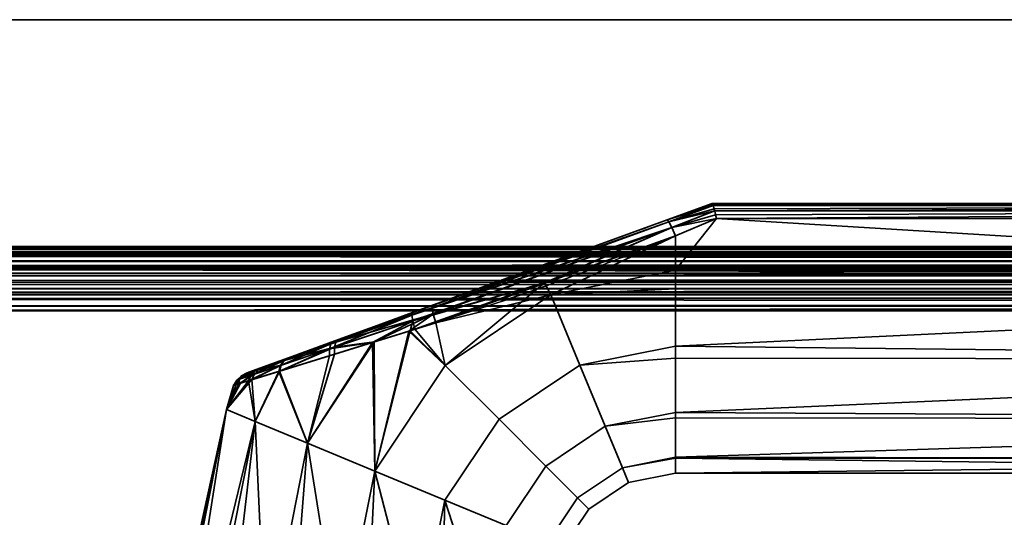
# Model space of a CAD drawing. Header units: millimetres. Extents: x -625 to 3725, y -115 to 86.
# Tile 626 of 656: x 2527 to 2608, y 45 to 86. Entities that reach past the tile are written whole.
import ezdxf

# ---------------------------------------------------------------- set-up
doc = ezdxf.new("R2010")
doc.units = ezdxf.units.MM
doc.layers.add('151', color=7, linetype='Continuous', true_color=0xffffff)

# ---------------------------------------------------------------- blocks, each defined once
blk = doc.blocks.new('UG_SURFACE_003')
at = {"layer": '151', "color": 252, "linetype": 'Continuous', "lineweight": 35}
for points in [[(2275, 86, 2237), (3725, 86, 2237), (3575, 86, 2087), (2425, 86, 2087)], [(3725, -14, 2237), (3725, 86, 2237), (2275, 86, 2237), (2275, -14, 2237)], [(2425, -14, 2087), (2425, 86, 2087), (3575, 86, 2087), (3575, -14, 2087)]]:
    blk.add_3dface(points, dxfattribs=at)
blk = doc.blocks.new('UG_SURFACE_109')
at = {"layer": '151', "color": 32, "linetype": 'Continuous', "lineweight": 35}
for points in [[(2580.316, 69.659, 1116.438), (2584, 71, 1115.949), (2584, 71, 1092.051), (2580.316, 69.659, 1091.562)], [(2580.316, 69.659, 1091.562), (2584.002, 71, 1092), (2584.07, 70.888, 1091.34)], [(2580.316, 69.659, 1091.562), (2584, 71, 1092.051), (2584.002, 71, 1092)], [(2584.07, 70.888, 1116.66), (2584.002, 71, 1116), (2580.316, 69.659, 1116.438)], [(2584.002, 71, 1116), (2584, 71, 1115.949), (2580.316, 69.659, 1116.438)], [(2580.316, 69.659, 1091.562), (2584.07, 70.888, 1091.34), (2584.081, 70.853, 1091.277)], [(2584.081, 70.853, 1116.723), (2584.07, 70.888, 1116.66), (2580.316, 69.659, 1116.438)], [(2584.081, 70.853, 1091.277), (2580.46, 69.517, 1090.73), (2580.316, 69.659, 1091.562)], [(2580.316, 69.659, 1116.438), (2580.46, 69.517, 1117.27), (2584.081, 70.853, 1116.723)], [(2580.46, 69.517, 1090.73), (2584.081, 70.853, 1091.277), (2584.087, 70.835, 1091.243)], [(2584.087, 70.835, 1116.757), (2584.081, 70.853, 1116.723), (2580.46, 69.517, 1117.27)], [(2580.46, 69.517, 1090.73), (2584.087, 70.835, 1091.243), (2584.169, 70.566, 1090.757)], [(2584.169, 70.566, 1117.244), (2584.087, 70.835, 1116.757), (2580.46, 69.517, 1117.27)], [(2679, 71, 1116), (2679, 71, 1092), (2584, 71, 1092.051), (2584, 71, 1115.949)], [(2679, 71, 1092), (2584.002, 71, 1092), (2584, 71, 1092.051)], [(2584, 71, 1115.949), (2584.002, 71, 1116), (2679, 71, 1116)], [(2584.07, 70.888, 1091.34), (2584.002, 71, 1092), (2679, 71, 1092)], [(2679, 71, 1116), (2584.002, 71, 1116), (2584.07, 70.888, 1116.66)], [(2679, 71, 1092), (2584.081, 70.853, 1091.277), (2584.07, 70.888, 1091.34)], [(2584.07, 70.888, 1116.66), (2584.081, 70.853, 1116.723), (2679, 71, 1116)], [(2584.087, 70.835, 1091.243), (2584.081, 70.853, 1091.277), (2679, 71, 1092)], [(2679, 71, 1116), (2584.081, 70.853, 1116.723), (2584.087, 70.835, 1116.757)], [(2679, 71, 1092), (2679, 70.847, 1091.236), (2584.087, 70.835, 1091.243)], [(2584.087, 70.835, 1116.757), (2679, 70.847, 1116.764), (2679, 71, 1116)], [(2584.169, 70.566, 1090.757), (2584.087, 70.835, 1091.243), (2679, 70.847, 1091.236)], [(2679, 70.846, 1116.768), (2679, 70.847, 1116.764), (2584.087, 70.835, 1116.757)], [(2679, 70.846, 1116.768), (2584.087, 70.835, 1116.757), (2584.169, 70.566, 1117.244)], [(2679, 70.847, 1091.236), (2584.206, 70.416, 1090.621), (2584.169, 70.566, 1090.757)], [(2584.169, 70.566, 1117.244), (2584.206, 70.416, 1117.379), (2679, 70.846, 1116.768)], [(2584.21, 70.399, 1090.607), (2584.206, 70.416, 1090.621), (2679, 70.847, 1091.236)], [(2679, 70.846, 1116.768), (2584.206, 70.416, 1117.379), (2584.21, 70.399, 1117.393)], [(2679, 70.847, 1091.236), (2679, 70.846, 1091.232), (2584.21, 70.399, 1090.607)], [(2679, 70.846, 1091.232), (2679, 70.415, 1090.589), (2584.21, 70.399, 1090.607)], [(2584.21, 70.399, 1117.393), (2679, 70.415, 1117.411), (2679, 70.846, 1116.768)], [(2580.46, 69.517, 1090.73), (2584.169, 70.566, 1090.757), (2584.206, 70.416, 1090.621)], [(2584.206, 70.416, 1117.379), (2584.169, 70.566, 1117.244), (2580.46, 69.517, 1117.27)], [(2584.206, 70.416, 1090.621), (2580.703, 69.056, 1090.051), (2580.46, 69.517, 1090.73)], [(2580.46, 69.517, 1117.27), (2580.703, 69.056, 1117.949), (2584.206, 70.416, 1117.379)], [(2580.703, 69.056, 1090.051), (2584.206, 70.416, 1090.621), (2584.21, 70.399, 1090.607)], [(2584.21, 70.399, 1117.393), (2584.206, 70.416, 1117.379), (2580.703, 69.056, 1117.949)], [(2580.703, 69.056, 1090.051), (2584.21, 70.399, 1090.607), (2584.289, 70.067, 1090.308)], [(2584.289, 70.067, 1117.692), (2584.21, 70.399, 1117.393), (2580.703, 69.056, 1117.949)], [(2584.289, 70.067, 1090.308), (2584.35, 69.783, 1090.16), (2580.703, 69.056, 1090.051)], [(2580.703, 69.056, 1117.949), (2584.35, 69.783, 1117.84), (2584.289, 70.067, 1117.692)], [(2584.289, 70.067, 1090.308), (2584.21, 70.399, 1090.607), (2679, 70.415, 1090.589)], [(2679, 70.41, 1117.419), (2679, 70.415, 1117.411), (2584.21, 70.399, 1117.393)], [(2679, 70.41, 1117.419), (2584.21, 70.399, 1117.393), (2584.289, 70.067, 1117.692)], [(2679, 70.415, 1090.589), (2584.35, 69.783, 1090.16), (2584.289, 70.067, 1090.308)], [(2584.289, 70.067, 1117.692), (2584.35, 69.783, 1117.84), (2679, 70.41, 1117.419)], [(2584.353, 69.769, 1090.154), (2584.35, 69.783, 1090.16), (2679, 70.415, 1090.589)], [(2679, 70.41, 1117.419), (2584.35, 69.783, 1117.84), (2584.353, 69.769, 1117.846)], [(2679, 70.415, 1090.589), (2679, 70.41, 1090.581), (2584.353, 69.769, 1090.154)], [(2679, 70.41, 1090.581), (2679, 69.769, 1090.154), (2584.353, 69.769, 1090.154)], [(2584.353, 69.769, 1117.846), (2679, 69.769, 1117.846), (2679, 70.41, 1117.419)], [(2580.46, 69.517, 1090.73), (2559.487, 61.9, 1091.085), (2559.549, 62.1, 1091.876)], [(2559.487, 61.9, 1091.085), (2580.46, 69.517, 1090.73), (2580.703, 69.056, 1090.051)], [(2559.549, 62.1, 1091.876), (2580.316, 69.659, 1091.562), (2580.46, 69.517, 1090.73)], [(2561.166, 62.689, 1116.361), (2580.316, 69.659, 1116.438), (2580.316, 69.659, 1091.562), (2559.549, 62.1, 1091.876)], [(2580.703, 69.056, 1117.949), (2580.46, 69.517, 1117.27), (2561.136, 62.488, 1117.182)], [(2561.166, 62.689, 1116.361), (2561.136, 62.488, 1117.182), (2580.46, 69.517, 1117.27)], [(2580.46, 69.517, 1117.27), (2580.316, 69.659, 1116.438), (2561.166, 62.689, 1116.361)], [(2580.703, 69.056, 1090.051), (2584.35, 69.783, 1090.16), (2584.353, 69.769, 1090.154)], [(2584.353, 69.769, 1117.846), (2584.35, 69.783, 1117.84), (2580.703, 69.056, 1117.949)], [(2584.353, 69.769, 1090.154), (2581, 68.361, 1089.648), (2580.703, 69.056, 1090.051)], [(2580.703, 69.056, 1117.949), (2581, 68.361, 1118.352), (2584.353, 69.769, 1117.846)], [(2679, 64.025, 1089), (2581, 65.568, 1089.082), (2584.353, 69.769, 1090.154)], [(2581, 65.568, 1089.082), (2581, 68.361, 1089.648), (2584.353, 69.769, 1090.154)], [(2584.353, 69.769, 1117.846), (2581, 65.568, 1118.918), (2679, 64.025, 1119)], [(2584.353, 69.769, 1117.846), (2581, 68.361, 1118.352), (2581, 65.568, 1118.918)], [(2679, 64.025, 1119), (2679, 69.769, 1117.846), (2584.353, 69.769, 1117.846)], [(2584.353, 69.769, 1090.154), (2679, 69.769, 1090.154), (2679, 64.025, 1089)], [(2580.703, 69.056, 1090.051), (2559.551, 61.419, 1090.427), (2559.487, 61.9, 1091.085)], [(2559.551, 61.419, 1090.427), (2580.703, 69.056, 1090.051), (2570.309, 64.529, 1089.831)], [(2561.136, 62.488, 1117.182), (2561.233, 61.986, 1117.857), (2580.703, 69.056, 1117.949)], [(2580.703, 69.056, 1117.949), (2561.233, 61.986, 1117.857), (2570.345, 64.501, 1118.304)], [(2580.703, 69.056, 1090.051), (2581, 68.361, 1089.648), (2570.309, 64.529, 1089.831)], [(2570.833, 63.546, 1089.082), (2570.309, 64.529, 1089.831), (2581, 68.361, 1089.648)], [(2570.345, 64.501, 1118.304), (2581, 68.361, 1118.352), (2580.703, 69.056, 1117.949)], [(2581, 68.361, 1118.352), (2570.345, 64.501, 1118.304), (2570.833, 63.546, 1118.918)], [(2581, 68.361, 1089.648), (2581, 65.568, 1089.082), (2570.833, 63.546, 1089.082)], [(2570.833, 63.546, 1118.918), (2581, 65.568, 1118.918), (2581, 68.361, 1118.352)], [(2570.833, 63.546, 1089.082), (2581, 65.568, 1089.082), (2581, 64.051, 1089.242)], [(2581, 64.051, 1118.758), (2581, 65.568, 1118.918), (2570.833, 63.546, 1118.918)], [(2679, 64.025, 1089), (2581, 64.051, 1089.242), (2581, 65.568, 1089.082)], [(2581, 65.568, 1118.918), (2581, 64.051, 1118.758), (2679, 64.025, 1119)], [(2570.309, 64.529, 1089.831), (2559.728, 60.737, 1090.011), (2559.551, 61.419, 1090.427)], [(2562.214, 57.786, 1089.082), (2559.728, 60.737, 1090.011), (2570.309, 64.529, 1089.831)], [(2561.233, 61.986, 1117.857), (2561.441, 61.275, 1118.263), (2570.345, 64.501, 1118.304)], [(2570.833, 63.546, 1118.918), (2570.345, 64.501, 1118.304), (2561.441, 61.275, 1118.263)], [(2570.309, 64.529, 1089.831), (2570.833, 63.546, 1089.082), (2562.214, 57.786, 1089.082)], [(2561.441, 61.275, 1118.263), (2562.214, 57.786, 1118.918), (2570.833, 63.546, 1118.918)], [(2573.207, 57.815, 1089.734), (2566.6, 53.4, 1089.734), (2562.214, 57.786, 1089.082), (2570.833, 63.546, 1089.082)], [(2570.833, 63.546, 1118.918), (2562.214, 57.786, 1118.918), (2566.6, 53.4, 1118.266), (2573.207, 57.815, 1118.266)], [(2570.833, 63.546, 1118.918), (2573.207, 57.815, 1118.266), (2581, 59.365, 1118.266), (2581, 64.051, 1118.758)], [(2581, 64.051, 1089.242), (2581, 59.365, 1089.734), (2573.207, 57.815, 1089.734), (2570.833, 63.546, 1089.082)], [(2679, 64.025, 1119), (2581, 64.051, 1118.758), (2581, 59.365, 1118.266)], [(2581, 59.365, 1089.734), (2581, 64.051, 1089.242), (2679, 64.025, 1089)], [(2581, 59.365, 1118.266), (2679, 58.277, 1117.865), (2679, 64.025, 1119)], [(2679, 64.025, 1089), (2679, 58.277, 1090.135), (2581, 59.365, 1089.734)], [(2549.402, 58.407, 1111.613), (2553.485, 59.894, 1114.336), (2561.166, 62.689, 1116.361), (2553.101, 59.754, 1093.847)], [(2561.166, 62.689, 1116.361), (2559.549, 62.1, 1091.876), (2553.101, 59.754, 1093.847)], [(2553.101, 59.754, 1093.847), (2559.549, 62.1, 1091.876), (2559.487, 61.9, 1091.085)], [(2561.233, 61.986, 1117.857), (2553.164, 59.278, 1115.516), (2556.408, 59.716, 1116.839)], [(2553.271, 59.687, 1114.964), (2553.164, 59.278, 1115.516), (2561.233, 61.986, 1117.857)], [(2553.485, 59.894, 1114.336), (2553.271, 59.687, 1114.964), (2561.136, 62.488, 1117.182)], [(2561.233, 61.986, 1117.857), (2561.136, 62.488, 1117.182), (2553.271, 59.687, 1114.964)], [(2561.136, 62.488, 1117.182), (2561.166, 62.689, 1116.361), (2553.485, 59.894, 1114.336)], [(2556.408, 59.716, 1116.839), (2559.239, 60.593, 1117.64), (2561.233, 61.986, 1117.857)], [(2559.239, 60.593, 1117.64), (2561.441, 61.275, 1118.263), (2561.233, 61.986, 1117.857)], [(2559.487, 61.9, 1091.085), (2559.551, 61.419, 1090.427), (2552.756, 59.141, 1092.691)], [(2552.756, 59.141, 1092.691), (2552.875, 59.546, 1093.233), (2559.487, 61.9, 1091.085)], [(2552.756, 59.141, 1092.691), (2559.551, 61.419, 1090.427), (2556.274, 59.671, 1091.138)], [(2559.487, 61.9, 1091.085), (2552.875, 59.546, 1093.233), (2553.101, 59.754, 1093.847)], [(2559.551, 61.419, 1090.427), (2559.349, 60.62, 1090.135), (2556.274, 59.671, 1091.138)], [(2561.441, 61.275, 1118.263), (2559.239, 60.593, 1117.64), (2562.214, 57.786, 1118.918)], [(2559.551, 61.419, 1090.427), (2559.728, 60.737, 1090.011), (2559.349, 60.62, 1090.135)], [(2556.454, 49.167, 1089.082), (2556.274, 59.671, 1091.138), (2559.349, 60.62, 1090.135)], [(2559.239, 60.593, 1117.64), (2556.408, 59.716, 1116.839), (2556.454, 49.167, 1118.918)], [(2559.349, 60.62, 1090.135), (2562.214, 57.786, 1089.082), (2556.454, 49.167, 1089.082)], [(2556.454, 49.167, 1118.918), (2562.214, 57.786, 1118.918), (2559.239, 60.593, 1117.64)], [(2562.214, 57.786, 1089.082), (2559.349, 60.62, 1090.135), (2559.728, 60.737, 1090.011)], [(2553.101, 59.754, 1093.847), (2547.381, 57.672, 1109.074), (2549.402, 58.407, 1111.613)], [(2547.381, 57.672, 1109.074), (2553.101, 59.754, 1093.847), (2549.346, 58.387, 1096.441)], [(2552.875, 59.546, 1093.233), (2552.756, 59.141, 1092.691), (2548.75, 57.795, 1095.602)], [(2548.75, 57.795, 1095.602), (2549.001, 58.166, 1096.001), (2552.875, 59.546, 1093.233)], [(2552.875, 59.546, 1093.233), (2549.001, 58.166, 1096.001), (2549.346, 58.387, 1096.441)], [(2549.402, 58.407, 1111.613), (2549.059, 58.186, 1112.056), (2553.271, 59.687, 1114.964)], [(2553.164, 59.278, 1115.516), (2553.271, 59.687, 1114.964), (2549.059, 58.186, 1112.056)], [(2549.346, 58.387, 1096.441), (2553.101, 59.754, 1093.847), (2552.875, 59.546, 1093.233)], [(2553.271, 59.687, 1114.964), (2553.485, 59.894, 1114.336), (2549.402, 58.407, 1111.613)], [(2550.974, 51.437, 1116.99), (2556.408, 59.716, 1116.839), (2553.18, 58.716, 1115.926)], [(2556.408, 59.716, 1116.839), (2550.974, 51.437, 1116.99), (2556.454, 49.167, 1118.918)], [(2556.454, 49.167, 1089.082), (2550.974, 51.437, 1091.01), (2556.274, 59.671, 1091.138)], [(2552.759, 58.586, 1092.285), (2556.274, 59.671, 1091.138), (2550.974, 51.437, 1091.01)], [(2556.274, 59.671, 1091.138), (2552.759, 58.586, 1092.285), (2552.756, 59.141, 1092.691)], [(2553.164, 59.278, 1115.516), (2553.18, 58.716, 1115.926), (2556.408, 59.716, 1116.839)], [(2548.613, 57.308, 1095.278), (2548.75, 57.795, 1095.602), (2552.756, 59.141, 1092.691)], [(2552.756, 59.141, 1092.691), (2552.759, 58.586, 1092.285), (2548.613, 57.308, 1095.278)], [(2548.675, 57.327, 1112.784), (2553.18, 58.716, 1115.926), (2553.164, 59.278, 1115.516)], [(2553.164, 59.278, 1115.516), (2548.809, 57.815, 1112.458), (2548.675, 57.327, 1112.784)], [(2550.974, 51.437, 1116.99), (2553.18, 58.716, 1115.926), (2548.675, 57.327, 1112.784)], [(2549.059, 58.186, 1112.056), (2548.809, 57.815, 1112.458), (2553.164, 59.278, 1115.516)], [(2573.207, 57.815, 1089.734), (2581, 59.365, 1089.734), (2581, 58.376, 1090.305)], [(2581, 58.376, 1117.695), (2581, 59.365, 1118.266), (2573.207, 57.815, 1118.266)], [(2679, 58.277, 1090.135), (2581, 58.376, 1090.305), (2581, 59.365, 1089.734)], [(2581, 59.365, 1118.266), (2581, 58.376, 1117.695), (2679, 58.277, 1117.865)], [(2549.346, 58.387, 1096.441), (2547.128, 57.58, 1099.384), (2546.033, 57.181, 1102.998), (2546.242, 57.257, 1106.238)], [(2546.242, 57.257, 1106.238), (2547.381, 57.672, 1109.074), (2549.346, 58.387, 1096.441)], [(2549.001, 58.166, 1096.001), (2548.75, 57.795, 1095.602), (2546.372, 56.992, 1098.879)], [(2546.372, 56.992, 1098.879), (2546.709, 57.348, 1099.121), (2549.001, 58.166, 1096.001)], [(2549.001, 58.166, 1096.001), (2546.709, 57.348, 1099.121), (2547.128, 57.58, 1099.384)], [(2547.381, 57.672, 1109.074), (2546.97, 57.441, 1109.363), (2549.059, 58.186, 1112.056)], [(2548.809, 57.815, 1112.458), (2549.059, 58.186, 1112.056), (2546.97, 57.441, 1109.363)], [(2547.128, 57.58, 1099.384), (2549.346, 58.387, 1096.441), (2549.001, 58.166, 1096.001)], [(2549.059, 58.186, 1112.056), (2549.402, 58.407, 1111.613), (2547.381, 57.672, 1109.074)], [(2548.613, 57.308, 1095.278), (2552.759, 58.586, 1092.285), (2550.974, 51.437, 1091.01)], [(2573.207, 57.815, 1118.266), (2575.274, 52.824, 1115.147), (2581, 53.963, 1115.147), (2581, 58.376, 1117.695)], [(2581, 58.376, 1090.305), (2581, 53.963, 1092.853), (2575.274, 52.824, 1092.853), (2573.207, 57.815, 1089.734)], [(2679, 58.277, 1117.865), (2581, 58.376, 1117.695), (2581, 53.963, 1115.147)], [(2581, 53.963, 1092.853), (2581, 58.376, 1090.305), (2679, 58.277, 1090.135)], [(2581, 53.963, 1115.147), (2679, 53.402, 1114.615), (2679, 58.277, 1117.865)], [(2679, 58.277, 1090.135), (2679, 53.402, 1093.385), (2581, 53.963, 1092.853)], [(2546.709, 57.348, 1099.121), (2546.372, 56.992, 1098.879), (2545.195, 56.594, 1102.889)], [(2545.195, 56.594, 1102.889), (2545.575, 56.943, 1102.941), (2546.709, 57.348, 1099.121)], [(2546.643, 57.084, 1109.63), (2545.419, 56.67, 1106.481), (2545.353, 56.295, 1107.104)], [(2545.353, 56.295, 1107.104), (2546.424, 56.629, 1109.854), (2546.643, 57.084, 1109.63)], [(2545.791, 57.02, 1106.364), (2545.419, 56.67, 1106.481), (2546.643, 57.084, 1109.63)], [(2546.709, 57.348, 1099.121), (2545.575, 56.943, 1102.941), (2546.033, 57.181, 1102.998)], [(2546.033, 57.181, 1102.998), (2545.575, 56.943, 1102.941), (2545.791, 57.02, 1106.364)], [(2546.242, 57.257, 1106.238), (2545.791, 57.02, 1106.364), (2546.97, 57.441, 1109.363)], [(2546.643, 57.084, 1109.63), (2546.97, 57.441, 1109.363), (2545.791, 57.02, 1106.364)], [(2545.791, 57.02, 1106.364), (2546.242, 57.257, 1106.238), (2546.033, 57.181, 1102.998)], [(2546.033, 57.181, 1102.998), (2547.128, 57.58, 1099.384), (2546.709, 57.348, 1099.121)], [(2546.142, 56.541, 1098.674), (2546.372, 56.992, 1098.879), (2548.75, 57.795, 1095.602)], [(2548.75, 57.795, 1095.602), (2548.613, 57.308, 1095.278), (2546.142, 56.541, 1098.674)], [(2546.142, 56.541, 1098.674), (2548.613, 57.308, 1095.278), (2546.691, 53.211, 1095.183)], [(2546.97, 57.441, 1109.363), (2547.381, 57.672, 1109.074), (2546.242, 57.257, 1106.238)], [(2546.424, 56.629, 1109.854), (2548.675, 57.327, 1112.784), (2548.809, 57.815, 1112.458)], [(2548.809, 57.815, 1112.458), (2546.643, 57.084, 1109.63), (2546.424, 56.629, 1109.854)], [(2546.691, 53.211, 1112.817), (2548.675, 57.327, 1112.784), (2546.424, 56.629, 1109.854)], [(2546.97, 57.441, 1109.363), (2546.643, 57.084, 1109.63), (2548.809, 57.815, 1112.458)], [(2548.675, 57.327, 1112.784), (2546.691, 53.211, 1112.817), (2550.974, 51.437, 1116.99)], [(2550.974, 51.437, 1091.01), (2546.691, 53.211, 1095.183), (2548.613, 57.308, 1095.278)], [(2566.6, 53.4, 1089.734), (2562.186, 46.793, 1089.734), (2556.454, 49.167, 1089.082), (2562.214, 57.786, 1089.082)], [(2562.214, 57.786, 1118.918), (2556.454, 49.167, 1118.918), (2562.186, 46.793, 1118.266), (2566.6, 53.4, 1118.266)], [(2575.274, 52.824, 1092.853), (2570.42, 49.58, 1092.853), (2566.6, 53.4, 1089.734), (2573.207, 57.815, 1089.734)], [(2573.207, 57.815, 1118.266), (2566.6, 53.4, 1118.266), (2570.42, 49.58, 1115.147), (2575.274, 52.824, 1115.147)], [(2544.348, 54.182, 1107.119), (2546.691, 53.211, 1112.817), (2546.424, 56.629, 1109.854)], [(2546.424, 56.629, 1109.854), (2545.353, 56.295, 1107.104), (2544.348, 54.182, 1107.119)], [(2544.348, 54.182, 1100.881), (2545.484, 56.335, 1100.914), (2546.142, 56.541, 1098.674)], [(2546.142, 56.541, 1098.674), (2546.691, 53.211, 1095.183), (2544.348, 54.182, 1100.881)], [(2544.916, 56.158, 1102.843), (2545.484, 56.335, 1100.914), (2544.348, 54.182, 1100.881)], [(2544.348, 54.182, 1107.119), (2545.353, 56.295, 1107.104), (2545.15, 56.231, 1106.582)], [(2544.916, 56.158, 1102.843), (2545.15, 56.231, 1106.582), (2545.419, 56.67, 1106.481)], [(2545.419, 56.67, 1106.481), (2545.195, 56.594, 1102.889), (2544.916, 56.158, 1102.843)], [(2545.484, 56.335, 1100.914), (2544.916, 56.158, 1102.843), (2545.195, 56.594, 1102.889)], [(2545.419, 56.67, 1106.481), (2545.15, 56.231, 1106.582), (2545.353, 56.295, 1107.104)], [(2545.484, 56.335, 1100.914), (2545.195, 56.594, 1102.889), (2546.372, 56.992, 1098.879)], [(2545.575, 56.943, 1102.941), (2545.195, 56.594, 1102.889), (2545.419, 56.67, 1106.481)], [(2545.419, 56.67, 1106.481), (2545.791, 57.02, 1106.364), (2545.575, 56.943, 1102.941)], [(2546.372, 56.992, 1098.879), (2546.142, 56.541, 1098.674), (2545.484, 56.335, 1100.914)], [(2544.348, 54.182, 1107.119), (2545.15, 56.231, 1106.582), (2544.916, 56.158, 1102.843)], [(2544.916, 56.158, 1102.843), (2544.348, 54.182, 1100.881), (2544.348, 54.182, 1107.119)], [(2544.348, 54.182, 1100.881), (2541.328, 39, 1100.881), (2541, 39, 1104)], [(2541, 39, 1104), (2544.348, 54.182, 1107.119), (2544.348, 54.182, 1100.881)], [(2541, 39, 1104), (2541.164, 39, 1105.559), (2544.348, 54.182, 1107.119)], [(2541.164, 39, 1105.559), (2541.328, 39, 1107.119), (2544.348, 54.182, 1107.119)], [(2546.691, 53.211, 1112.817), (2544.348, 54.182, 1107.119), (2541.328, 39, 1107.119), (2543.234, 39, 1111.4)], [(2541.959, 39, 1099.465), (2541.328, 39, 1100.881), (2544.348, 54.182, 1100.881)], [(2544.348, 54.182, 1100.881), (2546.691, 53.211, 1095.183), (2543.865, 39, 1095.183), (2541.959, 39, 1099.465)], [(2575.274, 52.824, 1092.853), (2581, 53.963, 1092.853), (2581, 53.516, 1093.467)], [(2581, 53.516, 1114.532), (2581, 53.963, 1115.147), (2575.274, 52.824, 1115.147)], [(2679, 53.402, 1093.385), (2581, 53.516, 1093.467), (2581, 53.963, 1092.853)], [(2581, 53.963, 1115.147), (2581, 53.516, 1114.532), (2679, 53.402, 1114.615)], [(2543.234, 39, 1111.4), (2543.865, 39, 1112.817), (2546.691, 53.211, 1112.817)], [(2546.691, 53.211, 1112.817), (2543.865, 39, 1112.817), (2547.348, 39, 1115.953)], [(2545.017, 39, 1094.146), (2543.865, 39, 1095.183), (2546.691, 53.211, 1095.183)], [(2546.691, 53.211, 1095.183), (2550.974, 51.437, 1091.01), (2548.5, 39, 1091.01), (2545.017, 39, 1094.146)], [(2547.348, 39, 1115.953), (2548.5, 39, 1116.99), (2550.974, 51.437, 1116.99), (2546.691, 53.211, 1112.817)], [(2570.42, 49.58, 1092.853), (2567.176, 44.726, 1092.853), (2562.186, 46.793, 1089.734), (2566.6, 53.4, 1089.734)], [(2566.6, 53.4, 1118.266), (2562.186, 46.793, 1118.266), (2567.176, 44.726, 1115.147), (2570.42, 49.58, 1115.147)], [(2575.274, 52.824, 1115.147), (2576.677, 49.437, 1110.101), (2581, 50.297, 1110.101), (2581, 53.516, 1114.532)], [(2581, 53.516, 1093.467), (2581, 50.297, 1097.899), (2576.677, 49.437, 1097.899), (2575.274, 52.824, 1092.853)], [(2679, 53.402, 1114.615), (2581, 53.516, 1114.532), (2581, 50.297, 1110.101)], [(2581, 50.297, 1097.899), (2581, 53.516, 1093.467), (2679, 53.402, 1093.385)], [(2581, 50.297, 1110.101), (2679, 50.144, 1109.746), (2679, 53.402, 1114.615)], [(2581, 50.297, 1097.899), (2679, 53.402, 1093.385), (2679, 50.144, 1098.254)], [(2576.677, 49.437, 1097.899), (2573.012, 46.988, 1097.899), (2570.42, 49.58, 1092.853), (2575.274, 52.824, 1092.853)], [(2575.274, 52.824, 1115.147), (2570.42, 49.58, 1115.147), (2573.012, 46.988, 1110.101), (2576.677, 49.437, 1110.101)], [(2550.974, 51.437, 1116.99), (2548.5, 39, 1116.99), (2552.957, 39, 1118.439)], [(2549.975, 39, 1090.53), (2548.5, 39, 1091.01), (2550.974, 51.437, 1091.01)], [(2550.974, 51.437, 1091.01), (2556.454, 49.167, 1089.082), (2554.432, 39, 1089.082), (2549.975, 39, 1090.53)], [(2552.957, 39, 1118.439), (2554.432, 39, 1118.918), (2556.454, 49.167, 1118.918), (2550.974, 51.437, 1116.99)], [(2576.677, 49.437, 1097.899), (2581, 50.297, 1097.899), (2581, 50.218, 1098.27)], [(2581, 50.218, 1109.73), (2581, 50.297, 1110.101), (2576.677, 49.437, 1110.101)], [(2576.677, 49.437, 1110.101), (2577.173, 48.239, 1104), (2581, 49, 1104), (2581, 50.218, 1109.73)], [(2581, 50.218, 1098.27), (2581, 49, 1104), (2577.173, 48.239, 1104), (2576.677, 49.437, 1097.899)], [(2679, 50.144, 1098.254), (2581, 50.218, 1098.27), (2581, 50.297, 1097.899)], [(2581, 50.297, 1110.101), (2581, 50.218, 1109.73), (2679, 50.144, 1109.746)], [(2679, 50.144, 1109.746), (2581, 50.218, 1109.73), (2581, 49, 1104)], [(2679, 49, 1104), (2581, 49, 1104), (2581, 50.218, 1098.27)], [(2581, 50.218, 1098.27), (2679, 50.144, 1098.254), (2679, 49, 1104)], [(2581, 49, 1104), (2679, 49, 1104), (2679, 50.144, 1109.746)], [(2556.454, 49.167, 1118.918), (2554.432, 39, 1118.918), (2559.093, 39, 1118.428)], [(2555.974, 39, 1089.244), (2554.432, 39, 1089.082), (2556.454, 49.167, 1089.082)], [(2556.454, 49.167, 1089.082), (2562.186, 46.793, 1089.734), (2560.635, 39, 1089.734), (2555.974, 39, 1089.244)], [(2559.093, 39, 1118.428), (2560.635, 39, 1118.266), (2562.186, 46.793, 1118.266), (2556.454, 49.167, 1118.918)], [(2573.012, 46.988, 1097.899), (2570.563, 43.323, 1097.899), (2567.176, 44.726, 1092.853), (2570.42, 49.58, 1092.853)], [(2570.42, 49.58, 1115.147), (2567.176, 44.726, 1115.147), (2570.563, 43.323, 1110.101), (2573.012, 46.988, 1110.101)], [(2577.173, 48.239, 1104), (2573.929, 46.071, 1104), (2573.012, 46.988, 1097.899), (2576.677, 49.437, 1097.899)], [(2576.677, 49.437, 1110.101), (2573.012, 46.988, 1110.101), (2573.929, 46.071, 1104), (2577.173, 48.239, 1104)], [(2562.186, 46.793, 1118.266), (2560.635, 39, 1118.266), (2564.694, 39, 1115.923)], [(2561.978, 39, 1090.51), (2560.635, 39, 1089.734), (2562.186, 46.793, 1089.734)], [(2562.186, 46.793, 1089.734), (2567.176, 44.726, 1092.853), (2566.037, 39, 1092.853), (2561.978, 39, 1090.51)], [(2564.694, 39, 1115.923), (2566.037, 39, 1115.147), (2567.176, 44.726, 1115.147), (2562.186, 46.793, 1118.266)], [(2573.929, 46.071, 1104), (2571.761, 42.827, 1104), (2570.563, 43.323, 1097.899), (2573.012, 46.988, 1097.899)], [(2573.012, 46.988, 1110.101), (2570.563, 43.323, 1110.101), (2571.761, 42.827, 1104), (2573.929, 46.071, 1104)]]:
    blk.add_3dface(points, dxfattribs=at)
blk = doc.blocks.new('UG_SURFACE_133')
at = {"layer": '151', "color": 31, "linetype": 'Continuous', "lineweight": 35}
for points in [[(3561.25, 67.25, 2071.25), (3506.25, 67.25, 2016.25), (2493.75, 67.25, 2016.25), (2438.75, 67.25, 2071.25)], [(3561.25, -17.75, 2071.25), (3561.25, 67.25, 2071.25), (2438.75, 67.25, 2071.25), (2438.75, -17.75, 2071.25)], [(2495.19, 67.001, 2014.81), (2493.75, 67.25, 2016.25), (3506.25, 67.25, 2016.25)], [(3506.25, 67.25, 2016.25), (3504.822, 66.908, 2014.822), (2495.19, 67.001, 2014.81)], [(2495.429, 66.96, 2014.571), (2495.19, 67.001, 2014.81), (3504.822, 66.908, 2014.822)], [(2495.429, 66.96, 2014.571), (3504.822, 66.908, 2014.822), (3503.984, 66.707, 2013.984)], [(3503.984, 66.707, 2013.984), (2496.495, 66.32, 2013.505), (2495.429, 66.96, 2014.571)], [(3503.984, 66.707, 2013.984), (3503.504, 66.343, 2013.504), (2496.495, 66.32, 2013.505)], [(2497.118, 65.946, 2012.882), (2496.495, 66.32, 2013.505), (3503.504, 66.343, 2013.504)], [(2497.118, 65.946, 2012.882), (3503.504, 66.343, 2013.504), (3502.566, 65.631, 2012.566)], [(3502.566, 65.631, 2012.566), (2497.617, 65.318, 2012.383), (2497.118, 65.946, 2012.882)], [(3502.566, 65.631, 2012.566), (3502.373, 65.345, 2012.372), (2497.617, 65.318, 2012.383)], [(2498.106, 64.705, 2011.894), (2497.617, 65.318, 2012.383), (3502.373, 65.345, 2012.372)], [(2498.106, 64.705, 2011.894), (3502.373, 65.345, 2012.372), (3501.743, 64.416, 2011.743)], [(3501.743, 64.416, 2011.743), (2498.38, 64.036, 2011.62), (2498.106, 64.705, 2011.894)], [(3501.743, 64.416, 2011.743), (3501.62, 64.042, 2011.62), (2498.38, 64.036, 2011.62)], [(2498.576, 63.558, 2011.424), (2498.38, 64.036, 2011.62), (3501.62, 64.042, 2011.62)], [(2498.576, 63.558, 2011.424), (3501.62, 64.042, 2011.62), (3501.341, 63.202, 2011.341)], [(3501.341, 63.202, 2011.341), (2498.698, 62.638, 2011.302), (2498.576, 63.558, 2011.424)], [(3501.341, 63.202, 2011.341), (3501.288, 62.644, 2011.288), (2498.698, 62.638, 2011.302)], [(2498.75, 62.25, 2011.25), (2498.698, 62.638, 2011.302), (3501.288, 62.644, 2011.288)], [(3501.288, 62.644, 2011.288), (3501.25, 62.25, 2011.25), (2498.75, 62.25, 2011.25)], [(3501.25, 62.25, 2011.25), (3501.25, 5, 2011.25), (2498.75, 5, 2011.25), (2498.75, 62.25, 2011.25)]]:
    blk.add_3dface(points, dxfattribs=at)
blk = doc.blocks.new('UG_SURFACE_134')
at = {"layer": '151', "color": 7, "linetype": 'Continuous', "lineweight": 35}
for points in [[(3561.25, 67.5, 2071.25), (2438.75, 67.5, 2071.25), (2438.75, 67.25, 2071.25), (3561.25, 67.25, 2071.25)], [(3506.25, 67.5, 2016.25), (2493.75, 67.5, 2016.25), (2438.75, 67.5, 2071.25), (3561.25, 67.5, 2071.25)], [(3506.25, 67.25, 2016.25), (3561.25, 67.25, 2071.25), (2438.75, 67.25, 2071.25), (2493.75, 67.25, 2016.25)], [(2493.75, 67.5, 2016.25), (3506.25, 67.5, 2016.25), (3505.837, 67.429, 2015.837)], [(3505.837, 67.429, 2015.837), (2494.158, 67.402, 2015.842), (2493.75, 67.5, 2016.25)], [(3504.571, 66.96, 2014.571), (2493.75, 67.25, 2016.25), (2495.58, 66.811, 2014.42)], [(3504.571, 66.96, 2014.571), (3506.25, 67.25, 2016.25), (2493.75, 67.25, 2016.25)], [(2494.158, 67.402, 2015.842), (3505.837, 67.429, 2015.837), (3504.487, 67.195, 2014.487)], [(3504.487, 67.195, 2014.487), (2495.643, 67.046, 2014.357), (2494.158, 67.402, 2015.842)], [(2495.58, 66.811, 2014.42), (3504.417, 66.867, 2014.417), (3504.571, 66.96, 2014.571)], [(3502.882, 65.946, 2012.882), (3504.417, 66.867, 2014.417), (2495.58, 66.811, 2014.42)], [(3502.882, 65.946, 2012.882), (2495.58, 66.811, 2014.42), (2496.016, 66.707, 2013.984)], [(3504.487, 67.195, 2014.487), (3504.353, 67.114, 2014.353), (2495.643, 67.046, 2014.357)], [(2496.13, 66.93, 2013.87), (2495.643, 67.046, 2014.357), (3504.353, 67.114, 2014.353)], [(2496.13, 66.93, 2013.87), (3504.353, 67.114, 2014.353), (3502.977, 66.289, 2012.977)], [(3502.977, 66.289, 2012.977), (2497.01, 66.261, 2012.99), (2496.13, 66.93, 2013.87)], [(2496.016, 66.707, 2013.984), (3502.73, 65.755, 2012.73), (3502.882, 65.946, 2012.882)], [(2496.016, 66.707, 2013.984), (2497.276, 65.751, 2012.724), (3502.73, 65.755, 2012.73)], [(2497.618, 65.8, 2012.382), (2497.01, 66.261, 2012.99), (3502.977, 66.289, 2012.977)], [(2497.618, 65.8, 2012.382), (3502.977, 66.289, 2012.977), (3502.714, 66.131, 2012.714)], [(3502.714, 66.131, 2012.714), (2498.089, 65.104, 2011.911), (2497.618, 65.8, 2012.382)], [(3502.714, 66.131, 2012.714), (3501.902, 65.111, 2011.902), (2498.089, 65.104, 2011.911)], [(3501.894, 64.705, 2011.894), (3502.73, 65.755, 2012.73), (2497.276, 65.751, 2012.724)], [(3501.894, 64.705, 2011.894), (2497.276, 65.751, 2012.724), (2497.434, 65.631, 2012.566)], [(2497.434, 65.631, 2012.566), (3501.631, 64.062, 2011.631), (3501.894, 64.705, 2011.894)], [(2497.434, 65.631, 2012.566), (2498.257, 64.416, 2011.743), (3501.631, 64.062, 2011.631)], [(2498.482, 64.524, 2011.518), (2498.089, 65.104, 2011.911), (3501.902, 65.111, 2011.902)], [(2498.257, 64.416, 2011.743), (2498.372, 64.069, 2011.628), (3501.631, 64.062, 2011.631)], [(2498.482, 64.524, 2011.518), (3501.902, 65.111, 2011.902), (3501.676, 64.828, 2011.676)], [(3501.676, 64.828, 2011.676), (2498.742, 63.739, 2011.258), (2498.482, 64.524, 2011.518)], [(3501.676, 64.828, 2011.676), (3501.236, 63.754, 2011.236), (2498.742, 63.739, 2011.258)], [(3501.424, 63.558, 2011.424), (2498.372, 64.069, 2011.628), (2498.659, 63.202, 2011.341)], [(3501.424, 63.558, 2011.424), (3501.631, 64.062, 2011.631), (2498.372, 64.069, 2011.628)], [(2498.659, 63.202, 2011.341), (3501.25, 62.25, 2011.25), (3501.424, 63.558, 2011.424)], [(2498.904, 63.249, 2011.096), (2498.742, 63.739, 2011.258), (3501.236, 63.754, 2011.236)], [(2498.904, 63.249, 2011.096), (3501.236, 63.754, 2011.236), (3501.183, 63.624, 2011.183)], [(3501.183, 63.624, 2011.183), (2499, 62.25, 2011), (2498.904, 63.249, 2011.096)], [(3501.183, 63.624, 2011.183), (3501, 62.25, 2011), (2499, 62.25, 2011)], [(2498.659, 63.202, 2011.341), (2498.75, 62.25, 2011.25), (3501.25, 62.25, 2011.25)], [(3501.25, 5, 2011.25), (3501.25, 62.25, 2011.25), (2498.75, 62.25, 2011.25), (2498.75, 5, 2011.25)], [(2499, 5, 2011), (2499, 62.25, 2011), (3501, 62.25, 2011), (3501, 5, 2011)]]:
    blk.add_3dface(points, dxfattribs=at)

msp = doc.modelspace()

# ---------------------------------------------------------------- linework, layer by layer
at = {"layer": '151', "color": 251, "linetype": 'Continuous', "lineweight": -3, "true_color": 0x636466}
for p, q in [((3725, 86, 2237), (2275, 86, 2237)), ((2425, 86, 2087), (3575, 86, 2087)), ((2584, 71, 1115.949), (2584, 71, 1092.051)), ((2584.002, 71, 1116), (2679, 71, 1116)), ((2679, 71, 1092), (2584.002, 71, 1092)), ((2584.353, 69.769, 1090.154), (2679, 69.769, 1090.154)), ((2679, 69.769, 1117.846), (2584.353, 69.769, 1117.846)), ((3561.25, 67.5, 2071.25), (2438.75, 67.5, 2071.25)), ((3561.25, 67.25, 2071.25), (2438.75, 67.25, 2071.25)), ((3561.25, 67.25, 2071.25), (2438.75, 67.25, 2071.25)), ((3506.25, 67.5, 2016.25), (2493.75, 67.5, 2016.25)), ((3506.25, 67.25, 2016.25), (2493.75, 67.25, 2016.25)), ((3501.25, 62.25, 2011.25), (2498.75, 62.25, 2011.25)), ((3501.25, 62.25, 2011.25), (2498.75, 62.25, 2011.25)), ((3501, 62.25, 2011), (2499, 62.25, 2011))]:
    msp.add_line(p, q, dxfattribs=at)
at = {"layer": '151', "color": 251, "linetype": 'Continuous', "lineweight": -3, "true_color": 0x636466, "extrusion": (0.934658, 0.340188, -0.103375)}
msp.add_arc((-819.062, 1363.574, 2319.999), 2, 360, 74.14436, dxfattribs=at)
at = {"layer": '151', "color": 251, "linetype": 'Continuous', "lineweight": -3, "true_color": 0x636466, "extrusion": (0.934658, 0.340188, 0.103375)}
msp.add_arc((-819.062, 832.597, 2548.251), 2, 285.85564, 0, dxfattribs=at)
at = {"layer": '151', "color": 251, "linetype": 'Continuous', "lineweight": -3, "true_color": 0x636466, "extrusion": (1, 0, 0)}
msp.add_arc((64, 1104, 2581), 15, 73.09721, 286.90279, dxfattribs=at)
at = {"layer": '151', "color": 251, "linetype": 'Continuous', "lineweight": -3, "true_color": 0x636466, "extrusion": (-0.34202, 0.939693, 0)}
for start_param, end_param in [(5.007398, 5.117253), (1.165933, 1.275787)]:
    msp.add_ellipse((2569.931, 65.879, 1104), major_axis=(35.717, 13), ratio=0.34202, start_param=start_param, end_param=end_param, dxfattribs=at)
at = {"layer": '151', "color": 251, "linetype": 'Continuous', "lineweight": -3, "true_color": 0x636466, "extrusion": (0.387206, -0.921993, 0)}
for start_param, end_param in [(5.007398, 5.10718), (1.176005, 1.275787)]:
    msp.add_ellipse((2570.615, 64, 1104), major_axis=(35.717, 15), ratio=0.387206, start_param=start_param, end_param=end_param, dxfattribs=at)
at = {"layer": '151', "color": 251, "linetype": 'Continuous', "lineweight": -3, "true_color": 0x636466}
for points in [[(2584, 71, 1115.949), (2584, 71, 1115.966), (2584.001, 71, 1115.983), (2584.002, 71, 1116)], [(2584.002, 71, 1092), (2584.001, 71, 1092.017), (2584, 71, 1092.034), (2584, 71, 1092.051)], [(2584.353, 69.769, 1090.154), (2584.206, 70.484, 1090.452), (2584.061, 71, 1091.202), (2584.002, 71, 1092)], [(2584.002, 71, 1116), (2584.061, 71, 1116.798), (2584.206, 70.484, 1117.548), (2584.353, 69.769, 1117.846)], [(3506.25, 67.25, 2016.25), (3168.75, 67.25, 2016.25), (2831.25, 67.25, 2016.25), (2493.75, 67.25, 2016.25)]]:
    msp.add_open_spline(points, degree=3, dxfattribs=at)
for points, knots in [([(2580.316, 69.659, 1091.562), (2576.985, 68.447, 1091.193), (2573.659, 67.236, 1091.147), (2567.007, 64.815, 1091.18), (2563.682, 63.605, 1091.261), (2558.703, 61.793, 1091.991), (2557.055, 61.193, 1092.344), (2553.874, 60.035, 1093.416), (2552.315, 59.467, 1094.149), (2549.534, 58.456, 1096.12), (2548.29, 58.003, 1097.38), (2546.951, 57.515, 1099.658), (2546.595, 57.386, 1100.478), (2546.114, 57.211, 1102.174), (2545.984, 57.163, 1103.077), (2545.976, 57.16, 1105.753), (2546.478, 57.343, 1107.522), (2548.264, 57.993, 1110.592), (2549.508, 58.446, 1111.855), (2552.283, 59.456, 1113.833), (2553.841, 60.023, 1114.57), (2557.021, 61.18, 1115.648), (2558.654, 61.775, 1116), (2563.629, 63.585, 1116.735), (2566.977, 64.804, 1116.82), (2573.646, 67.231, 1116.853), (2576.98, 68.445, 1116.807), (2580.316, 69.659, 1116.438)], [0, 0, 0, 0, 0.125, 0.125, 0.25, 0.25, 0.3125, 0.3125, 0.375, 0.375, 0.4375, 0.4375, 0.46875, 0.46875, 0.5, 0.5, 0.5625, 0.5625, 0.625, 0.625, 0.6875, 0.6875, 0.75, 0.75, 0.875, 0.875, 1, 1, 1, 1]), ([(2581, 68.361, 1118.352), (2579.257, 67.644, 1118.57), (2577.509, 66.939, 1118.681), (2573.999, 65.574, 1118.808), (2572.235, 64.916, 1118.824), (2568.689, 63.651, 1118.792), (2566.907, 63.044, 1118.744), (2563.329, 61.87, 1118.509), (2561.523, 61.297, 1118.319), (2557.969, 60.188, 1117.666), (2556.224, 59.651, 1117.205), (2552.847, 58.613, 1115.848), (2551.223, 58.114, 1114.949), (2548.365, 57.232, 1112.627), (2547.113, 56.843, 1111.181), (2545.356, 56.296, 1107.833), (2544.866, 56.142, 1105.944), (2544.854, 56.139, 1103.1), (2544.971, 56.175, 1102.138), (2545.42, 56.316, 1100.311), (2545.753, 56.419, 1099.43), (2546.62, 56.69, 1097.744), (2547.138, 56.851, 1096.968), (2548.322, 57.218, 1095.534), (2548.992, 57.426, 1094.873), (2551.124, 58.084, 1093.114), (2552.745, 58.582, 1092.203), (2556.114, 59.617, 1090.83), (2557.862, 60.155, 1090.359), (2563.223, 61.827, 1089.358), (2566.837, 62.991, 1089.226), (2572.195, 64.901, 1089.176), (2573.97, 65.564, 1089.192), (2577.499, 66.935, 1089.318), (2579.254, 67.642, 1089.43), (2581, 68.361, 1089.648)], [0, 0, 0, 0, 0.0625, 0.0625, 0.125, 0.125, 0.1875, 0.1875, 0.25, 0.25, 0.3125, 0.3125, 0.375, 0.375, 0.4375, 0.4375, 0.5, 0.5, 0.53125, 0.53125, 0.5625, 0.5625, 0.59375, 0.59375, 0.625, 0.625, 0.6875, 0.6875, 0.75, 0.75, 0.875, 0.875, 0.9375, 0.9375, 1, 1, 1, 1])]:
    msp.add_open_spline(points, degree=3, knots=knots, dxfattribs=at)

# ---------------------------------------------------------------- block references
for name in ['UG_SURFACE_003', 'UG_SURFACE_109', 'UG_SURFACE_134', 'UG_SURFACE_133']:
    msp.add_blockref(name, (0, 0), dxfattribs=at)

doc.saveas('drawing.dxf')
